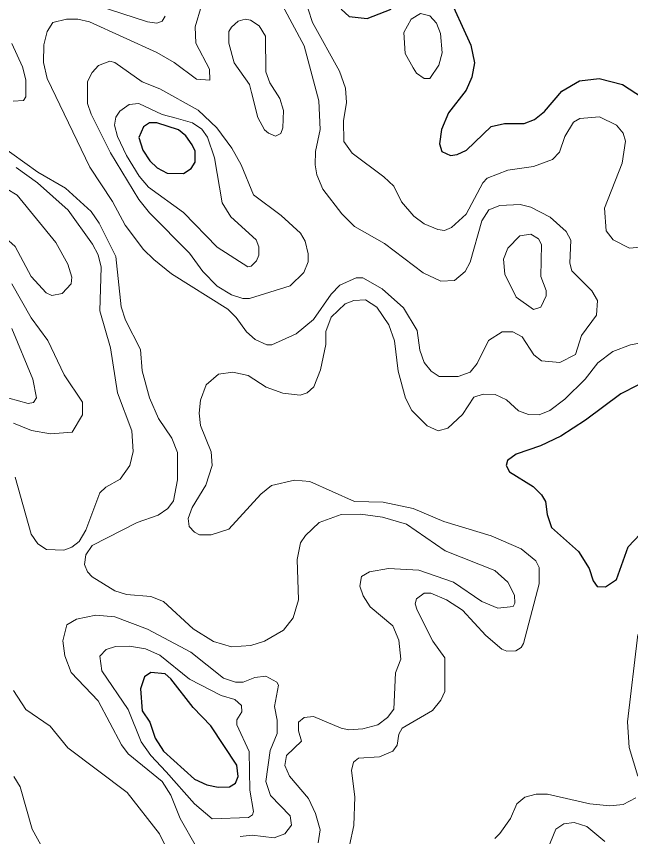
# Model space of a CAD drawing. Extents: x 577 to 602.9, y 7483.8 to 7511.6.
# Drawn here: x 582.941 to 584.049, y 7505.975 to 7507.453 of the extents above; entities that cross this region are included whole.
import ezdxf

# ---------------------------------------------------------------- set-up
doc = ezdxf.new("R2010")
doc.units = 0
doc.header["$LTSCALE"] = 0.032
doc.layers.add('1', color=7, linetype='Continuous', lineweight=25)
doc.layers.add('2', color=7, linetype='Continuous', lineweight=13)

msp = doc.modelspace()

# ---------------------------------------------------------------- linework, layer by layer
at = {"layer": '1'}
for points in [[(583.7171, 7507.4983), (583.7608, 7507.4013), (583.7672, 7507.3695), (583.7624, 7507.344), (583.7521, 7507.3202), (583.7203, 7507.2796), (583.7076, 7507.2494), (583.7044, 7507.2239), (583.7084, 7507.2096), (583.7243, 7507.2025), (583.7362, 7507.2041), (583.7529, 7507.212), (583.7974, 7507.255), (583.8213, 7507.2605), (583.8571, 7507.2605)], [(583.5271, 7507.4665), (583.5414, 7507.453), (583.574, 7507.4498), (583.6169, 7507.4665)], [(583.8571, 7507.2605), (583.8753, 7507.2677), (583.8936, 7507.282), (583.9246, 7507.3186), (583.9565, 7507.3369), (583.9922, 7507.3416), (584.0344, 7507.3305), (584.0702, 7507.3074)], [(584.0924, 7506.8041), (584.0312, 7506.7731), (583.9676, 7506.7254), (583.9231, 7506.6967), (583.8865, 7506.6793), (583.8427, 7506.6641), (583.8268, 7506.653), (583.8245, 7506.6435), (583.8308, 7506.6323), (583.873, 7506.6061), (583.8881, 7506.591), (583.8952, 7506.5791), (583.8984, 7506.5552), (583.9064, 7506.5321), (583.9549, 7506.4884), (583.9739, 7506.4582), (583.9811, 7506.4359), (583.9883, 7506.4256), (584.0034, 7506.4248), (584.0233, 7506.4383), (584.0447, 7506.4972), (584.0662, 7506.5202)]]:
    msp.add_lwpolyline(points, dxfattribs=at)
for points in [[(583.2337, 7507.2486), (583.1947, 7507.2613), (583.1812, 7507.2613), (583.1708, 7507.2542), (583.1621, 7507.2351), (583.1692, 7507.212), (583.182, 7507.1929), (583.1955, 7507.1802), (583.213, 7507.1707), (583.2424, 7507.1699), (583.2567, 7507.1794), (583.2639, 7507.1905), (583.2639, 7507.2104), (583.2583, 7507.2216), (583.2472, 7507.2383)], [(583.2067, 7506.129), (583.2623, 7506.0781), (583.2845, 7506.0678), (583.3052, 7506.0638), (583.3259, 7506.0646), (583.3362, 7506.0709), (583.341, 7506.0829), (583.3386, 7506.1035), (583.2917, 7506.1743), (583.2599, 7506.2077), (583.2201, 7506.2594), (583.2098, 7506.2681), (583.1835, 7506.2705), (583.1724, 7506.2626), (583.1653, 7506.2411), (583.1684, 7506.2014), (583.182, 7506.1807), (583.1915, 7506.152)]]:
    msp.add_lwpolyline(points, close=True, dxfattribs=at)
at = {"layer": '2'}
for points in [[(582.9967, 7507.4262), (582.9911, 7507.4021), (582.9903, 7507.3703), (582.9967, 7507.3416), (583.0738, 7507.1818), (583.1144, 7507.1198), (583.1374, 7507.0768), (583.1708, 7507.0331), (583.1891, 7507.0148), (583.2209, 7506.9894), (583.3227, 7506.9258), (583.3378, 7506.9106), (583.3561, 7506.8844), (583.372, 7506.8709), (583.3927, 7506.8613), (583.4022, 7506.8613), (583.446, 7506.8812), (583.477, 7506.9067), (583.5088, 7506.9528), (583.5247, 7506.9687), (583.5541, 7506.9822), (583.566, 7506.9822), (583.601, 7506.9623), (583.6392, 7506.9281), (583.6638, 7506.8868), (583.6686, 7506.8518), (583.6766, 7506.8295), (583.6893, 7506.8136), (583.7036, 7506.8041), (583.7378, 7506.8041), (583.7593, 7506.812), (583.772, 7506.8279), (583.7926, 7506.8693), (583.8173, 7506.8844), (583.8364, 7506.8844), (583.8531, 7506.8757), (583.8746, 7506.8431), (583.8881, 7506.8327), (583.9215, 7506.8295), (583.9493, 7506.8439), (583.9604, 7506.878), (583.9875, 7506.9146), (583.9891, 7506.9409), (583.9787, 7506.9584), (583.9429, 7506.9949), (583.939, 7507.0085), (583.9413, 7507.0498), (583.9326, 7507.0657), (583.904, 7507.0912), (583.869, 7507.1094), (583.8499, 7507.1142), (583.8133, 7507.1126), (583.7934, 7507.1047), (583.7807, 7507.0848), (583.7593, 7507.01), (583.7505, 7506.9933), (583.7314, 7506.9774), (583.7068, 7506.9759), (583.675, 7506.991), (583.605, 7507.0442), (583.5509, 7507.0745), (583.5279, 7507.0975), (583.4937, 7507.142), (583.4833, 7507.1675), (583.4801, 7507.1858), (583.4809, 7507.2096), (583.4889, 7507.2494), (583.4865, 7507.3011), (583.4603, 7507.4005), (583.4038, 7507.5062)], [(583.2098, 7507.4538), (583.2042, 7507.445), (583.1947, 7507.441), (583.178, 7507.4434), (583.0611, 7507.4816)], [(583.275, 7507.4728), (583.2639, 7507.4347), (583.2647, 7507.4052), (583.2893, 7507.3583), (583.2901, 7507.3385), (583.2662, 7507.34), (583.2257, 7507.3703), (583.1947, 7507.3885), (583.073, 7507.4434), (583.0523, 7507.4482)], [(584.0797, 7507.0387), (584.0471, 7507.0355), (584.0177, 7507.0506), (584.005, 7507.0665), (584.0018, 7507.1079), (584.0336, 7507.189), (584.0399, 7507.2287), (584.0352, 7507.243), (584.0233, 7507.2573), (583.993, 7507.2725), (583.9573, 7507.2693), (583.9461, 7507.2629), (583.9302, 7507.2367), (583.9207, 7507.2088), (583.908, 7507.1953), (583.8738, 7507.1826), (583.8276, 7507.1762), (583.7903, 7507.1619), (583.7823, 7507.1532), (583.7521, 7507.0967), (583.7259, 7507.0729), (583.7131, 7507.0673), (583.7012, 7507.0689), (583.6766, 7507.0792), (583.6583, 7507.0935), (583.636, 7507.119), (583.6217, 7507.1476), (583.6042, 7507.1643), (583.5469, 7507.2065), (583.5318, 7507.2279), (583.531, 7507.2653), (583.5366, 7507.2979), (583.535, 7507.3241), (583.5239, 7507.3544), (583.4754, 7507.4426), (583.4674, 7507.4665)], [(583.0523, 7507.4482), (583.0317, 7507.4482), (583.0068, 7507.4422), (582.9967, 7507.4262)], [(582.9331, 7507.4045), (582.9521, 7507.3623), (582.9585, 7507.3392), (582.9585, 7507.3082), (582.9545, 7507.3019), (582.9355, 7507.3003)], [(582.8854, 7507.2399), (582.98, 7507.1723), (583.0301, 7507.1436), (583.0762, 7507.1015), (583.0905, 7507.0808), (583.1207, 7507.0204), (583.1303, 7506.9297), (583.1382, 7506.9059), (583.1653, 7506.8526), (583.1684, 7506.8144), (583.1812, 7506.7659), (583.1979, 7506.7286), (583.2217, 7506.6928), (583.2321, 7506.6673), (583.2321, 7506.618), (583.2249, 7506.5799), (583.2146, 7506.5663), (583.1971, 7506.5544), (583.1589, 7506.5409), (583.0778, 7506.4995), (583.0667, 7506.4828), (583.0643, 7506.4653), (583.0698, 7506.4518), (583.0778, 7506.4431), (583.1191, 7506.4176), (583.1398, 7506.4113), (583.1835, 7506.4073), (583.2066, 7506.3986), (583.2599, 7506.3493), (583.2965, 7506.3262), (583.3291, 7506.3167), (583.364, 7506.319), (583.3887, 7506.327), (583.4229, 7506.3469), (583.4404, 7506.3691), (583.4499, 7506.4017), (583.4475, 7506.4741), (583.4539, 7506.5043), (583.4627, 7506.5178), (583.4873, 7506.5409), (583.5271, 7506.5552), (583.562, 7506.556), (583.6018, 7506.5504), (583.6447, 7506.5377), (583.7147, 7506.49), (583.8038, 7506.4542), (583.8276, 7506.4335), (583.8396, 7506.4097), (583.8404, 7506.3954), (583.8372, 7506.3898), (583.8093, 7506.3866), (583.7807, 7506.3986), (583.7298, 7506.4335), (583.667, 7506.455), (583.6121, 7506.4582), (583.578, 7506.4518), (583.5636, 7506.4439), (583.5605, 7506.4264), (583.5668, 7506.4089), (583.5795, 7506.389), (583.6201, 7506.3548), (583.6312, 7506.3286), (583.6344, 7506.2944), (583.6249, 7506.2697), (583.6217, 7506.2045), (583.6106, 7506.1894), (583.5931, 7506.1759), (583.566, 7506.1687), (583.5406, 7506.1672), (583.5271, 7506.1703), (583.477, 7506.191), (583.4603, 7506.1894), (583.4499, 7506.1807), (583.4499, 7506.1656), (583.4555, 7506.1465), (583.4285, 7506.121), (583.4253, 7506.1027), (583.434, 7506.0837), (583.4682, 7506.0431), (583.4809, 7506.0161), (583.4889, 7505.9867), (583.4857, 7505.9636)], [(582.9394, 7506.6228), (582.9681, 7506.5202), (582.98, 7506.5027), (582.9959, 7506.4924), (583.0269, 7506.4908), (583.0412, 7506.4964), (583.0547, 7506.5067), (583.0667, 7506.5274), (583.0921, 7506.5942), (583.1024, 7506.6045), (583.1287, 7506.6188), (583.1462, 7506.6435), (583.1517, 7506.6689), (583.1494, 7506.7063), (583.1239, 7506.7747), (583.1112, 7506.8558), (583.0921, 7506.9226), (583.0945, 7507.0013), (583.0889, 7507.0236), (583.0786, 7507.0426), (583.0348, 7507.1039), (582.9792, 7507.1532), (582.941, 7507.181)], [(582.9331, 7506.9711), (582.9681, 7506.9099), (582.9983, 7506.8693), (583.0277, 7506.8073), (583.0603, 7506.758), (583.0603, 7506.7349), (583.042, 7506.7039), (583.003, 7506.7007), (582.9688, 7506.7071), (582.9362, 7506.7198)], [(583.5422, 7505.9588), (583.5501, 7505.9946), (583.5517, 7506.0463), (583.5454, 7506.094), (583.5493, 7506.1091), (583.5581, 7506.1163), (583.5962, 7506.1187), (583.6201, 7506.129), (583.628, 7506.1393), (583.6312, 7506.1592), (583.6368, 7506.1703), (583.6917, 7506.2021), (583.7068, 7506.2204), (583.7139, 7506.2363), (583.7139, 7506.2968), (583.6925, 7506.327), (583.6638, 7506.3827), (583.6607, 7506.3946), (583.663, 7506.4033), (583.6766, 7506.4137), (583.6885, 7506.4137), (583.7171, 7506.4017), (583.7457, 7506.3827), (583.7879, 7506.3373), (583.8165, 7506.3127), (583.826, 7506.3087), (583.842, 7506.3095), (583.8515, 7506.3159), (583.8555, 7506.323), (583.8841, 7506.4304), (583.8841, 7506.4598), (583.8777, 7506.4717), (583.8515, 7506.4932), (583.7974, 7506.517), (583.7123, 7506.5425), (583.6567, 7506.5663), (583.6026, 7506.5775), (583.5509, 7506.5791), (583.4706, 7506.6148), (583.4428, 7506.6172), (583.4014, 7506.6077), (583.3823, 7506.5918), (583.3243, 7506.529), (583.2925, 7506.5186), (583.2718, 7506.5186), (583.2623, 7506.5234), (583.2527, 7506.5337), (583.2511, 7506.548), (583.2583, 7506.5679), (583.2829, 7506.6085), (583.2941, 7506.6435), (583.2925, 7506.6681), (583.2734, 7506.7158), (583.271, 7506.7381), (583.2734, 7506.7612), (583.2837, 7506.789), (583.306, 7506.8081), (583.3314, 7506.812), (583.3593, 7506.8057), (583.3919, 7506.785), (583.4221, 7506.7739), (583.4531, 7506.7707), (583.4658, 7506.7747), (583.4778, 7506.7858), (583.4897, 7506.816), (583.4992, 7506.8621), (583.4992, 7506.8852), (583.5088, 7506.9114), (583.5342, 7506.9353), (583.5501, 7506.9409), (583.5708, 7506.9425), (583.5915, 7506.9289), (583.6129, 7506.8971), (583.6233, 7506.8685), (583.6296, 7506.8136), (583.6432, 7506.7651), (583.6543, 7506.7429), (583.6821, 7506.715), (583.702, 7506.7063), (583.7195, 7506.7111), (583.7457, 7506.7357)], [(582.8925, 7506.7747), (582.9625, 7506.7556), (582.972, 7506.7572), (582.9776, 7506.7659), (582.9712, 7506.7993), (582.9331, 7506.8908)], [(583.7457, 7506.7357), (583.7664, 7506.7667), (583.7831, 7506.7723), (583.8046, 7506.7715), (583.8253, 7506.7619), (583.8467, 7506.7421), (583.865, 7506.7357), (583.8841, 7506.7349), (583.9032, 7506.7429), (583.9302, 7506.7635), (583.9668, 7506.7993), (583.9899, 7506.8287), (584.0169, 7506.8494), (584.0487, 7506.8613), (584.137, 7506.8772)], [(583.2662, 7505.9556), (583.2368, 7506.0073), (583.2201, 7506.0495), (583.2042, 7506.0741), (583.143, 7506.1242), (583.1311, 7506.1401), (583.0889, 7506.2196), (583.0404, 7506.2705), (583.0285, 7506.3007), (583.0253, 7506.3278), (583.0325, 7506.3564), (583.05, 7506.3667), (583.0849, 7506.3739), (583.1191, 7506.3707), (583.178, 7506.3485), (583.2559, 7506.3071), (583.3147, 7506.2602), (583.3362, 7506.253), (583.3505, 7506.253), (583.3712, 7506.2618), (583.3911, 7506.2642), (583.411, 7506.253), (583.4141, 7506.2475), (583.407, 7506.2093), (583.4118, 7506.1847), (583.4118, 7506.1608), (583.399, 7506.1298), (583.3911, 7506.0741), (583.3998, 7506.0487), (583.4348, 7506.0121), (583.4372, 7505.9954), (583.4253, 7505.9795), (583.4062, 7505.9723), (583.3664, 7505.9771), (583.345, 7505.9747)], [(584.0622, 7506.3389), (584.0431, 7506.1815), (584.0463, 7506.1354), (584.0622, 7506.0837)], [(582.937, 7506.0829), (582.9482, 7506.0646), (582.9696, 7505.9882), (583.0054, 7505.9238), (583.0364, 7505.8881), (583.0738, 7505.8586), (583.0993, 7505.8499), (583.1684, 7505.8467), (583.2026, 7505.8554), (583.2169, 7505.8674), (583.2273, 7505.892), (583.2273, 7505.9119), (583.2209, 7505.9358), (583.1994, 7505.9795), (583.1414, 7506.0542), (583.0341, 7506.1346), (583.0022, 7506.1735), (582.9585, 7506.2037), (582.9362, 7506.2379)], [(584.0582, 7506.0447), (584.0352, 7506.0328), (584.0113, 7506.0304), (583.9755, 7506.0336), (583.8992, 7506.0511), (583.8785, 7506.0511), (583.8579, 7506.0455), (583.8435, 7506.0336), (583.8324, 7506.0073), (583.8133, 7505.9803), (583.8038, 7505.9715)], [(583.8992, 7505.9517), (583.9143, 7505.9882), (583.9286, 7505.9978), (583.9469, 7506.0002), (583.97, 7505.993), (584.0026, 7505.966)]]:
    msp.add_lwpolyline(points, dxfattribs=at)
for points in [[(583.3656, 7507.3162), (583.3768, 7507.2709), (583.3887, 7507.2486), (583.3959, 7507.243), (583.4086, 7507.2375), (583.4181, 7507.2422), (583.4221, 7507.2526), (583.4229, 7507.2836), (583.4165, 7507.3051), (583.3982, 7507.3337), (583.3911, 7507.3536), (583.3903, 7507.418), (583.3792, 7507.4363), (583.3633, 7507.4466), (583.3537, 7507.4482), (583.341, 7507.445), (583.3291, 7507.4339), (583.3243, 7507.4259), (583.3243, 7507.4052), (583.3338, 7507.3695), (583.3617, 7507.3305)], [(583.6567, 7507.3607), (583.663, 7507.3512), (583.6766, 7507.3416), (583.6869, 7507.3416), (583.7028, 7507.3655), (583.7092, 7507.3878), (583.706, 7507.4227), (583.6988, 7507.441), (583.6869, 7507.4545), (583.6702, 7507.4585), (583.6535, 7507.4482), (583.64, 7507.4243), (583.6424, 7507.3862)], [(583.3617, 7506.9448), (583.3497, 7506.9448), (583.3291, 7506.9512), (583.3036, 7506.9671), (583.2774, 7506.9933), (583.2535, 7507.0267), (583.1812, 7507.0991), (583.1621, 7507.123), (583.1112, 7507.2072), (583.0762, 7507.2772), (583.0698, 7507.2963), (583.0698, 7507.3361), (583.0778, 7507.352), (583.0897, 7507.3647), (583.1096, 7507.3726), (583.1191, 7507.3703), (583.1684, 7507.3353), (583.2002, 7507.3225), (583.2694, 7507.2844), (583.3028, 7507.2526), (583.3299, 7507.216), (583.3466, 7507.1858), (583.3688, 7507.1317), (583.4189, 7507.0943), (583.4539, 7507.0625), (583.4619, 7507.0482), (583.4674, 7507.0252), (583.4674, 7507.0108), (583.4595, 7506.9918), (583.4348, 7506.9679)], [(583.2297, 7507.2701), (583.2591, 7507.2613), (583.2758, 7507.2502), (583.2861, 7507.2359), (583.2988, 7507.1985), (583.3124, 7507.1174), (583.3283, 7507.0919), (583.3736, 7507.0506), (583.3784, 7507.0379), (583.3784, 7507.0228), (583.3744, 7507.0124), (583.3648, 7507.0029), (583.3585, 7507.0021), (583.3036, 7507.0371), (583.2424, 7507.0999), (583.1796, 7507.1452), (583.1629, 7507.1651), (583.1398, 7507.2025), (583.1239, 7507.2367), (583.1183, 7507.2573), (583.1207, 7507.2717), (583.1279, 7507.2828), (583.1446, 7507.2947), (583.1621, 7507.2963), (583.2042, 7507.2764)], [(582.879, 7507.1301), (582.8885, 7507.1397), (582.9013, 7507.1452), (582.9227, 7507.1428), (582.9426, 7507.1309), (583.0126, 7507.0458), (583.0341, 7507.0069), (583.0412, 7506.983), (583.0404, 7506.9711), (583.0237, 7506.9536), (583.0054, 7506.9504), (582.9951, 7506.9552), (582.9681, 7506.9846), (582.9394, 7507.0387), (582.9036, 7507.0697), (582.8861, 7507.0927), (582.8758, 7507.1222)], [(583.8968, 7506.9592), (583.8968, 7506.9496), (583.8873, 7506.9289), (583.8738, 7506.925), (583.8427, 7506.9472), (583.8221, 7506.9886), (583.8197, 7507.0156), (583.8276, 7507.0355), (583.8491, 7507.0578), (583.869, 7507.0609), (583.8825, 7507.0522), (583.8881, 7507.0419), (583.8873, 7506.9846)], [(583.2114, 7506.0916), (583.2623, 7506.0336), (583.2941, 7506.0065), (583.3601, 7506.0089), (583.3672, 7506.0137), (583.3688, 7506.0201), (583.3625, 7506.0582), (583.3609, 7506.1282), (583.3386, 7506.1759), (583.3386, 7506.1854), (583.3481, 7506.1998), (583.3474, 7506.2109), (583.3354, 7506.222), (583.3108, 7506.2292), (583.2535, 7506.2586), (583.2002, 7506.3015), (583.174, 7506.3135), (583.1454, 7506.3182), (583.1199, 7506.3174), (583.1032, 7506.3119), (583.0921, 7506.3), (583.0953, 7506.2737), (583.143, 7506.2037), (583.1661, 7506.1457), (583.1835, 7506.121)]]:
    msp.add_lwpolyline(points, close=True, dxfattribs=at)

doc.saveas('drawing.dxf')
